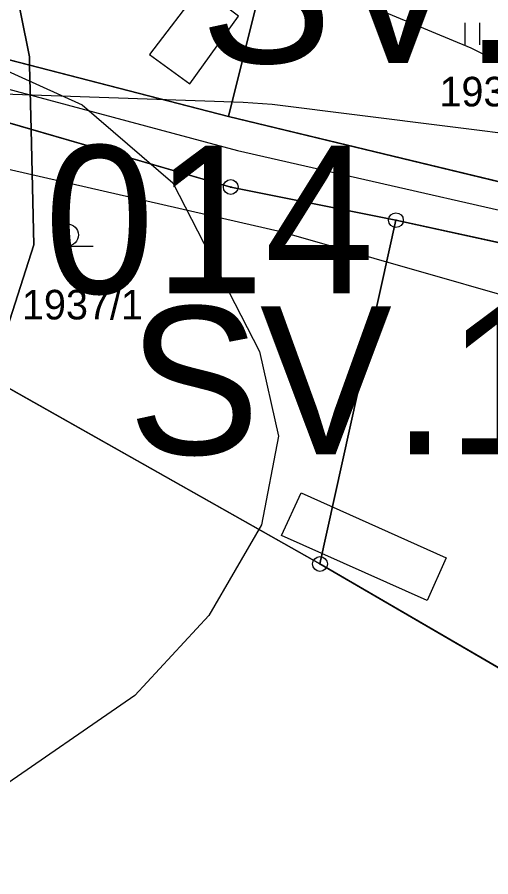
# Model space of a CAD drawing. Extents: x -706130 to -698555, y -971544 to -967260.
# Drawn here: x -703723 to -703691, y -970382.2 to -970324.1 of the extents above; entities that cross this region are included whole.
import ezdxf

# ---------------------------------------------------------------- set-up
doc = ezdxf.new("R2010")
doc.units = 0
for name, color, linetype in [('_Doplněk budov pro zastavěnost', 7, 'Continuous'), ('BPEJ hranice S', 7, 'Continuous'), ('Docházková izochrona - VLAK N', 7, 'Continuous'), ('Hranice intravilán', 7, 'Continuous'), ('KN_Hranice_parcel', 7, 'Continuous'), ('KN_Parcelni cisla', 7, 'Continuous'), ('KN_Polygon parcely', 7, 'Continuous'), ('KN_POZEMKY_14_OSTATNI PLOCHA', 7, 'Continuous'), ('KN_POZEMKY_5_ZAHRADA', 7, 'Continuous'), ('KN_POZEMKY_7_TTP', 7, 'Continuous'), ('KN_VYUZITI_17_ostatni plocha_ostatni komunikace', 7, 'Continuous'), ('KN_Značky bodu BP', 7, 'Continuous'), ('KN_Značky kultur', 7, 'Continuous'), ('Komunikace mistni obsluzne - osy S', 7, 'Continuous'), ('OP lesa 30 m', 7, 'Continuous'), ('Plochy smíšené obytné venkovské S', 7, 'Continuous'), ('Plochy verejnych prostranstvi - komunikace ostatni S', 7, 'Continuous'), ('Plochy zemědělské všeobecné CELEK S', 7, 'Continuous'), ('Regulační bloky v krajině S', 7, 'Continuous'), ('Regulační bloky zastavěné S', 7, 'Continuous'), ('Regulační bloky_číslo S NEZAPINAT', 7, 'Continuous'), ('Regulační kódy zastavěné S', 7, 'Continuous'), ('Trasy turistické N', 7, 'Continuous'), ('Vodovodní řady - rozváděcí S', 7, 'Continuous'), ('VÝŠKOPIS_vrstevnice hlavní', 7, 'Continuous'), ('Zastavene uzemi N', 7, 'Continuous'), ('Zastavene uzemi plochy N', 7, 'Continuous')]:
    doc.layers.add(name, color=color, linetype=linetype)

msp = doc.modelspace()

# ---------------------------------------------------------------- linework, layer by layer
at = {"layer": '_Doplněk budov pro zastavěnost'}
for p, q in [((-703711.358, -970328.612), (-703708.082, -970324.03)), ((-703714.088, -970326.612), (-703711.358, -970328.612))]:
    msp.add_line(p, q, dxfattribs=at)
msp.add_lwpolyline([(-703708.082, -970324.03), (-703710.648, -970322.082), (-703714.088, -970326.612)], dxfattribs=at)
msp.add_lwpolyline([(-703703.85, -970356.25), (-703694.04, -970360.65), (-703695.34, -970363.53), (-703705.16, -970359.13)], close=True, dxfattribs=at)
at = {"layer": 'BPEJ hranice S'}
for points in [[(-703724.808, -970348.497), (-703721.895, -970339.494), (-703722.086, -970331.681), (-703722.192, -970327.348), (-703722.205, -970326.79), (-703723.373, -970320.95)], [(-703723.373, -970320.95), (-703722.205, -970326.79), (-703722.192, -970327.348), (-703722.086, -970331.681), (-703721.895, -970339.494), (-703724.808, -970348.497)]]:
    msp.add_lwpolyline(points, dxfattribs=at)
at = {"layer": 'Docházková izochrona - VLAK N'}
msp.add_circle((-704165.451, -969778.767), 800, dxfattribs=at)
at = {"layer": 'Hranice intravilán'}
for points in [[(-703631.45, -970341.1), (-703646.15, -970332.73), (-703648.8, -970331.89), (-703654.16, -970330.19), (-703653.88, -970329.3), (-703670.11, -970324.16), (-703670.44, -970325.21), (-703676.52, -970323.58), (-703679.36, -970337.91), (-703708.75, -970330.82), (-703705.03, -970315.92), (-703739.49, -970305.44), (-703738.09, -970298.78), (-703775.52, -970299.64)], [(-703779.568, -970321.3), (-703745.69, -970325.55), (-703740.94, -970326.57), (-703736.38, -970327.55), (-703708.6, -970335.58), (-703708.6, -970335.58), (-703697.44, -970337.82), (-703702.57, -970361.06), (-703680.99, -970373.62), (-703677.44, -970375.45), (-703667.6, -970380.62), (-703658.2, -970385.54), (-703677.81, -970390.42), (-703676.96, -970394.67), (-703680.68, -970395.2), (-703689.12, -970396.4), (-703695.42, -970397.52), (-703706.66, -970399.52), (-703700.52, -970426.11), (-703671.68, -970421.04), (-703635.34, -970415.7)]]:
    msp.add_lwpolyline(points, dxfattribs=at)
at = {"layer": 'KN_Hranice_parcel'}
for p, q in [((-703705.03, -970315.92), (-703708.75, -970330.82)), ((-703726.21, -970326.31), (-703708.75, -970330.82)), ((-703708.75, -970330.82), (-703679.36, -970337.91)), ((-703702.57, -970361.06), (-703747.69, -970335.57)), ((-703702.57, -970361.06), (-703697.44, -970337.82))]:
    msp.add_line(p, q, dxfattribs=at)
for points in [[(-703697.44, -970337.82), (-703708.6, -970335.58), (-703736.38, -970327.55), (-703747.69, -970335.57)], [(-703668.85, -970345.79), (-703679.83, -970341.68), (-703697.44, -970337.82)], [(-703677.44, -970375.45), (-703680.99, -970373.62), (-703702.57, -970361.06)]]:
    msp.add_lwpolyline(points, dxfattribs=at)
at = {"layer": 'KN_Polygon parcely'}
for points in [[(-703708.75, -970330.82), (-703705.03, -970315.92), (-703739.49, -970305.44), (-703743.13, -970318.6), (-703744, -970321.72), (-703741.07, -970322.48), (-703739.71, -970319.1), (-703737.59, -970313.85), (-703723.5, -970319.27), (-703725.62, -970324.78), (-703726.21, -970326.31)], [(-703708.75, -970330.82), (-703679.36, -970337.91), (-703676.52, -970323.58), (-703705.03, -970315.92)], [(-703708.6, -970335.58), (-703736.38, -970327.55), (-703747.69, -970335.57), (-703702.57, -970361.06), (-703697.44, -970337.82)], [(-703677.44, -970375.45), (-703675.96, -970376.22), (-703667.23, -970352.23), (-703668.85, -970345.79), (-703679.83, -970341.68), (-703697.44, -970337.82), (-703702.57, -970361.06), (-703680.99, -970373.62)]]:
    msp.add_lwpolyline(points, close=True, dxfattribs=at)
for points in [[(-703634.72, -970358.12), (-703636.8, -970356.67), (-703639.36, -970354.95), (-703648.37, -970348.91), (-703679.36, -970337.91), (-703708.75, -970330.82), (-703726.21, -970326.31), (-703741.07, -970322.48), (-703744, -970321.72), (-703767.1, -970317.6), (-703778.3, -970315.6)], [(-703799.81, -970318.76), (-703745.69, -970325.55), (-703740.94, -970326.57), (-703751, -970333.7), (-703747.69, -970335.57), (-703736.38, -970327.55), (-703708.6, -970335.58), (-703697.44, -970337.82), (-703679.83, -970341.68), (-703668.85, -970345.79), (-703666.22, -970346.77), (-703650.61, -970352.61), (-703647.74, -970354.41), (-703641.62, -970358.25), (-703636.11, -970363.08), (-703623.01, -970370.91)], [(-703781.1, -970410.72), (-703763.94, -970409.03), (-703727.07, -970403.05), (-703717.43, -970401.38), (-703706.66, -970399.52), (-703698.37, -970398.04), (-703695.42, -970397.52), (-703690.3, -970396.61), (-703677.44, -970375.45), (-703680.99, -970373.62), (-703702.57, -970361.06), (-703747.69, -970335.57), (-703751, -970333.7), (-703740.94, -970326.57), (-703745.69, -970325.55), (-703799.81, -970318.76)]]:
    msp.add_lwpolyline(points, dxfattribs=at)
at = {"layer": 'KN_POZEMKY_14_OSTATNI PLOCHA'}
for p, q in [((-703726.21, -970326.31), (-703708.75, -970330.82)), ((-703708.6, -970335.58), (-703736.38, -970327.55)), ((-703708.75, -970330.82), (-703679.36, -970337.91)), ((-703697.44, -970337.82), (-703708.6, -970335.58)), ((-703679.83, -970341.68), (-703697.44, -970337.82))]:
    msp.add_line(p, q, dxfattribs=at)
at = {"layer": 'KN_POZEMKY_5_ZAHRADA'}
for p, q in [((-703705.03, -970315.92), (-703708.75, -970330.82)), ((-703708.75, -970330.82), (-703726.21, -970326.31)), ((-703736.38, -970327.55), (-703708.6, -970335.58)), ((-703702.57, -970361.06), (-703747.69, -970335.57)), ((-703708.6, -970335.58), (-703697.44, -970337.82)), ((-703697.44, -970337.82), (-703702.57, -970361.06)), ((-703702.57, -970361.06), (-703697.44, -970337.82)), ((-703697.44, -970337.82), (-703679.83, -970341.68)), ((-703680.99, -970373.62), (-703702.57, -970361.06))]:
    msp.add_line(p, q, dxfattribs=at)
at = {"layer": 'KN_POZEMKY_7_TTP'}
for p, q in [((-703708.75, -970330.82), (-703705.03, -970315.92)), ((-703679.36, -970337.91), (-703708.75, -970330.82)), ((-703747.69, -970335.57), (-703702.57, -970361.06)), ((-703702.57, -970361.06), (-703680.99, -970373.62))]:
    msp.add_line(p, q, dxfattribs=at)
at = {"layer": 'KN_VYUZITI_17_ostatni plocha_ostatni komunikace'}
for p, q in [((-703726.21, -970326.31), (-703708.75, -970330.82)), ((-703708.6, -970335.58), (-703736.38, -970327.55)), ((-703708.75, -970330.82), (-703679.36, -970337.91)), ((-703697.44, -970337.82), (-703708.6, -970335.58)), ((-703679.83, -970341.68), (-703697.44, -970337.82))]:
    msp.add_line(p, q, dxfattribs=at)
at = {"layer": 'KN_Značky bodu BP'}
for centre, radius in [((-703708.6, -970335.58), 0.5), ((-703708.6, -970335.58), 0.0303), ((-703697.44, -970337.82), 0.5), ((-703697.44, -970337.82), 0.0303), ((-703702.57, -970361.06), 0.5), ((-703702.57, -970361.06), 0.0303)]:
    msp.add_circle(centre, radius, dxfattribs=at)
at = {"layer": 'KN_Značky kultur'}
for p, q in [((-703692.761, -970325.97), (-703692.761, -970324.47)), ((-703691.76, -970325.97), (-703691.76, -970324.47)), ((-703719.643, -970339.57), (-703717.893, -970339.57))]:
    msp.add_line(p, q, dxfattribs=at)
msp.add_circle((-703719.643, -970338.82), 0.75, dxfattribs=at)
at = {"layer": 'Komunikace mistni obsluzne - osy S'}
msp.add_lwpolyline([(-703799.428, -970313.344), (-703772.67, -970319.119), (-703743.027, -970323.757), (-703708.137, -970333.12), (-703680.068, -970339.508), (-703649.725, -970350.621), (-703637.833, -970358.584), (-703617.917, -970371.863), (-703601.041, -970383.676), (-703594.395, -970389.101), (-703577.781, -970405.465), (-703560.38, -970424.891), (-703546.214, -970436.092), (-703539.83, -970448.867), (-703526.801, -970463.743), (-703512.023, -970487.895), (-703508.088, -970496.558), (-703493.66, -970517.034), (-703472.761, -970538.298), (-703457.371, -970558.511), (-703445.042, -970579.512), (-703433.936, -970599.551), (-703430.788, -970606.026), (-703418.218, -970645.464)], dxfattribs=at)
at = {"layer": 'OP lesa 30 m'}
msp.add_lwpolyline([(-703831.648, -970331.222), (-703808.468, -970330.408), (-703774.83, -970329.632), (-703738.263, -970328.792), (-703707.764, -970329.844), (-703705.798, -970329.98), (-703676.368, -970333.676)], dxfattribs=at)
at = {"layer": 'Plochy smíšené obytné venkovské S'}
for p, q in [((-703726.21, -970326.31), (-703708.75, -970330.82)), ((-703708.75, -970330.82), (-703679.36, -970337.91)), ((-703747.69, -970335.57), (-703702.57, -970361.06)), ((-703679.83, -970341.68), (-703697.44, -970337.82)), ((-703702.57, -970361.06), (-703680.99, -970373.62))]:
    msp.add_line(p, q, dxfattribs=at)
msp.add_lwpolyline([(-703697.44, -970337.82), (-703708.6, -970335.58), (-703736.38, -970327.55), (-703747.69, -970335.57)], dxfattribs=at)
at = {"layer": 'Plochy verejnych prostranstvi - komunikace ostatni S'}
for points in [[(-703636.8, -970356.67), (-703639.36, -970354.95), (-703648.37, -970348.91), (-703679.36, -970337.91), (-703708.75, -970330.82), (-703726.21, -970326.31), (-703741.07, -970322.48), (-703744, -970321.72), (-703767.1, -970317.6), (-703778.3, -970315.6), (-703800.34, -970310.36), (-703832.7, -970301.24), (-703833.56, -970299.93), (-703835.24, -970297.19), (-703841.1, -970287.62), (-703842.85, -970284.68), (-703846.02, -970280.19), (-703897.1, -970221.34), (-703897.74, -970209.3), (-703903.88, -970183.76), (-703945.94, -970163.28), (-703988.89, -970158.47)], [(-703799.81, -970318.76), (-703745.69, -970325.55), (-703740.94, -970326.57), (-703751, -970333.7), (-703747.69, -970335.57), (-703736.38, -970327.55), (-703708.6, -970335.58), (-703697.44, -970337.82), (-703679.83, -970341.68), (-703668.85, -970345.79), (-703666.22, -970346.77), (-703650.61, -970352.61), (-703647.74, -970354.41), (-703641.62, -970358.25), (-703636.11, -970363.08), (-703623.01, -970370.91)]]:
    msp.add_lwpolyline(points, dxfattribs=at)
at = {"layer": 'Plochy zemědělské všeobecné CELEK S'}
for p, q in [((-703702.57, -970361.06), (-703747.69, -970335.57)), ((-703680.99, -970373.62), (-703702.57, -970361.06))]:
    msp.add_line(p, q, dxfattribs=at)
at = {"layer": 'Regulační bloky v krajině S'}
for p, q in [((-703702.57, -970361.06), (-703747.69, -970335.57)), ((-703680.99, -970373.62), (-703702.57, -970361.06))]:
    msp.add_line(p, q, dxfattribs=at)
at = {"layer": 'Regulační bloky zastavěné S'}
for p, q in [((-703726.21, -970326.31), (-703708.75, -970330.82)), ((-703708.75, -970330.82), (-703679.36, -970337.91)), ((-703747.69, -970335.57), (-703702.57, -970361.06)), ((-703679.83, -970341.68), (-703697.44, -970337.82)), ((-703702.57, -970361.06), (-703680.99, -970373.62))]:
    msp.add_line(p, q, dxfattribs=at)
for points in [[(-703636.8, -970356.67), (-703639.36, -970354.95), (-703648.37, -970348.91), (-703679.36, -970337.91), (-703708.75, -970330.82), (-703726.21, -970326.31), (-703741.07, -970322.48), (-703744, -970321.72), (-703767.1, -970317.6), (-703778.3, -970315.6), (-703800.34, -970310.36), (-703832.7, -970301.24), (-703833.56, -970299.93), (-703835.24, -970297.19), (-703841.1, -970287.62), (-703842.85, -970284.68)], [(-703799.81, -970318.76), (-703745.69, -970325.55), (-703740.94, -970326.57), (-703751, -970333.7), (-703747.69, -970335.57), (-703736.38, -970327.55), (-703708.6, -970335.58), (-703697.44, -970337.82), (-703679.83, -970341.68), (-703668.85, -970345.79), (-703666.22, -970346.77), (-703650.61, -970352.61), (-703647.74, -970354.41), (-703641.62, -970358.25), (-703636.11, -970363.08), (-703623.01, -970370.91)], [(-703697.44, -970337.82), (-703708.6, -970335.58), (-703736.38, -970327.55), (-703747.69, -970335.57)]]:
    msp.add_lwpolyline(points, dxfattribs=at)
at = {"layer": 'Trasy turistické N'}
msp.add_lwpolyline([(-703778.3, -970315.6), (-703744, -970321.72), (-703726.21, -970326.31), (-703708.75, -970330.82), (-703679.36, -970337.91), (-703648.37, -970348.91), (-703639.36, -970354.95), (-703605.17, -970378.02)], dxfattribs=at)
at = {"layer": 'Vodovodní řady - rozváděcí S'}
msp.add_lwpolyline([(-703414.392, -970657.693), (-703429.867, -970607.822), (-703442.266, -970580.55), (-703453.418, -970563.041), (-703463.4, -970548.877), (-703475.5, -970533.543), (-703488.102, -970519.658), (-703499.868, -970504.849), (-703513.523, -970483.871), (-703531.459, -970457.7), (-703535.385, -970452.279), (-703550.662, -970437.263), (-703601.286, -970390.979), (-703638.654, -970361.134), (-703658.242, -970351.978), (-703680.412, -970345.708), (-703705.115, -970338.641), (-703778.014, -970321.904)], dxfattribs=at)
at = {"layer": 'VÝŠKOPIS_vrstevnice hlavní'}
for points in [[(-703756.021, -970289.924), (-703756.021, -970293.348), (-703754.451, -970297.914), (-703749.03, -970303.906), (-703745.464, -970306.474), (-703736.903, -970310.04), (-703709.511, -970319.029), (-703692.39, -970326.163), (-703670.133, -970337.148), (-703652.87, -970347.706), (-703628.759, -970365.539)], [(-703783.414, -970306.759), (-703736.903, -970321.739), (-703718.642, -970330.014), (-703712.507, -970335.293), (-703706.657, -970346.707), (-703705.373, -970352.414), (-703706.514, -970358.406), (-703710.081, -970364.541), (-703715.075, -970369.962), (-703724.634, -970376.525), (-703738.33, -970383.373), (-703750.885, -970388.224), (-703769.147, -970393.788), (-703778.278, -970395.643)]]:
    msp.add_lwpolyline(points, dxfattribs=at)
at = {"layer": 'Zastavene uzemi N'}
msp.add_lwpolyline([(-703779.568, -970321.3), (-703745.69, -970325.55), (-703740.94, -970326.57), (-703736.38, -970327.55), (-703747.69, -970335.57), (-703702.57, -970361.06), (-703680.99, -970373.62), (-703677.44, -970375.45), (-703675.96, -970376.22), (-703675.14, -970376.64), (-703674.12, -970377.18), (-703667.6, -970380.62), (-703658.2, -970385.54)], dxfattribs=at)
at = {"layer": 'Zastavene uzemi plochy N'}
msp.add_lwpolyline([(-703779.568, -970321.3), (-703745.69, -970325.55), (-703740.94, -970326.57), (-703736.38, -970327.55), (-703747.69, -970335.57), (-703702.57, -970361.06), (-703680.99, -970373.62), (-703677.44, -970375.45), (-703675.96, -970376.22), (-703675.14, -970376.64), (-703674.12, -970377.18), (-703667.6, -970380.62), (-703658.2, -970385.54)], dxfattribs=at)

# ---------------------------------------------------------------- texts
at = {"layer": 'KN_Parcelni cisla'}
for s, p in [('1930', (-703694.5, -970330.13)), ('1937/1', (-703722.71, -970344.53))]:
    msp.add_text(s, height=2, dxfattribs=at).set_placement(p)
at = {"layer": 'Regulační bloky_číslo S NEZAPINAT'}
msp.add_text('014', height=10, dxfattribs=at).set_placement((-703721.196, -970342.775))
at = {"layer": 'Regulační kódy zastavěné S'}
for p in [(-703710.666, -970327.191), (-703715.548, -970353.656)]:
    msp.add_text('SV.1.15.70', height=10, dxfattribs=at).set_placement(p)

doc.saveas('drawing.dxf')
